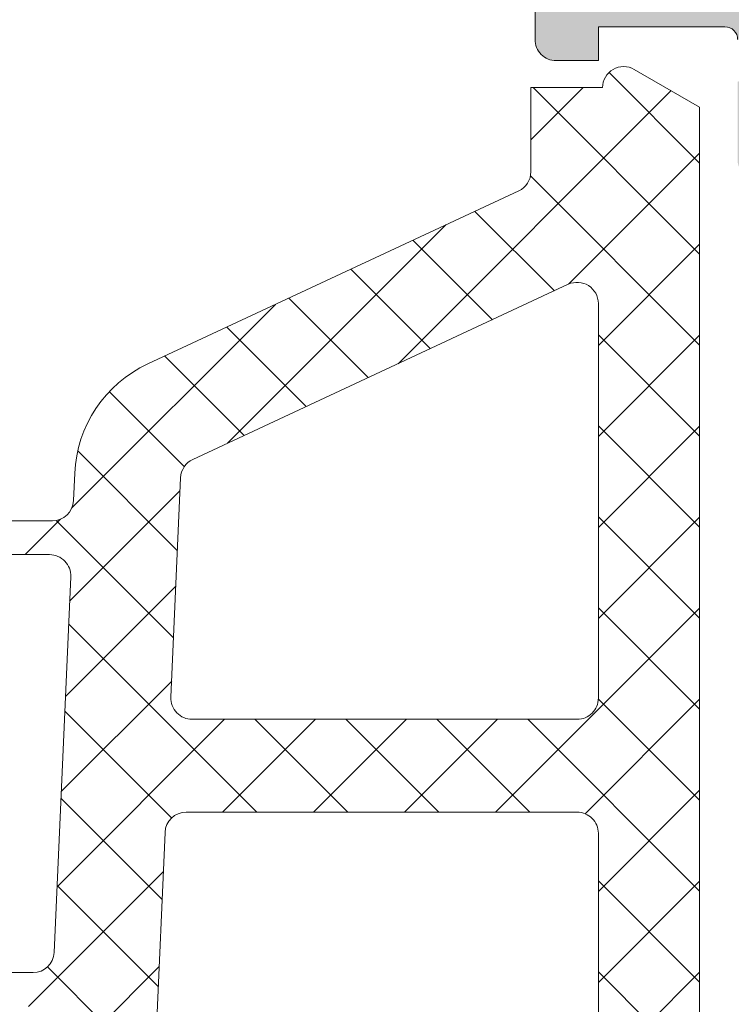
# Model space of a CAD drawing. Header units: millimetres. Extents: x 144573 to 336993, y 74252 to 247042.
# Tile 463 of 656: x 210879 to 210895, y 174660 to 174683. Entities that reach past the tile are written whole.
import ezdxf

# ---------------------------------------------------------------- set-up
doc = ezdxf.new("R2010")
doc.units = ezdxf.units.MM
doc.layers.add('FASÁDA DETAILNÍ', color=255, linetype='Continuous', lineweight=0)
doc.layers.add('NOVA', color=255, linetype='Continuous', lineweight=0)
pattern_1 = [(135, (0, 0), (-1.077630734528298, -1.077630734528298), []), (225, (0, 0), (1.077630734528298, -1.077630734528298), [])]

# ---------------------------------------------------------------- blocks, each defined once
blk = doc.blocks.new('A$C69D17D4D')
at = {"layer": 'FASÁDA DETAILNÍ'}
h = blk.add_hatch(color=256, dxfattribs=at)
edge = h.paths.add_edge_path()
edge.add_arc((-12231.18959673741, 1311.061932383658), 0.120000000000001, 360.0000000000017, 450.00000000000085, ccw=False)
edge.add_line((-12231.06959673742, 1311.061932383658), (-12231.06959673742, 1308.301934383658))
edge.add_arc((-12230.76959673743, 1308.301934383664), 0.3000000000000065, 540, 629.9999999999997)
edge.add_line((-12230.76959673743, 1308.001934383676), (-12229.78962241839, 1308.001934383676))
edge.add_arc((-12229.78962241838, 1308.301934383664), 0.3000000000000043, 269.9999999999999, 360)
edge.add_line((-12229.48962241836, 1308.301934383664), (-12229.48962241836, 1310.181945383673))
edge.add_arc((-12229.41075532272, 1310.449488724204), 0.2789255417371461, 178.8371299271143, 253.5754054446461, ccw=False)
edge.add_line((-12229.68962341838, 1310.455149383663), (-12229.68962341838, 1310.908743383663))
edge.add_arc((-12229.41078597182, 1310.914411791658), 0.2788950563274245, 106.41987641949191, 181.1645893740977, ccw=False)
edge.add_line((-12229.48962241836, 1311.181932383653), (-12228.68944770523, 1311.181932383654))
edge.add_arc((-12228.68944770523, 1312.181932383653), 0.9999999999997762, 269.9999999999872, 359.9999999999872)
edge.add_line((-12227.68944770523, 1312.181932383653), (-12227.68944770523, 1315.681939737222))
edge.add_arc((-12228.6894675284, 1315.681919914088), 1.000019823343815, 360.001135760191, 449.9988642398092)
edge.add_line((-12228.68944770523, 1316.681939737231), (-12229.18944770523, 1316.681939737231))
edge.add_line((-12229.18944770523, 1316.681939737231), (-12229.18944770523, 1314.181939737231))
edge.add_arc((-12230.18949309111, 1314.181985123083), 1.000045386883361, 270.0026002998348, 359.9973997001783, ccw=False)
edge.add_line((-12230.18944770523, 1313.181939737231), (-12231.48946601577, 1313.181939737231))
edge.add_arc((-12231.48941351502, 1314.181992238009), 1.000052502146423, 180.0030079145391, 269.9969920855, ccw=False)
edge.add_line((-12232.48946601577, 1314.181939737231), (-12232.48946601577, 1321.181939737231))
edge.add_arc((-12231.96434426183, 1321.681939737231), 0.7250881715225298, 136.4038161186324, 223.5961838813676, ccw=False)
edge.add_line((-12232.48946601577, 1322.181939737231), (-12232.48946601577, 1328.216027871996))
edge.add_arc((-12231.48941351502, 1328.215975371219), 1.000052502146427, 450.0030079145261, 539.9969920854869, ccw=False)
edge.add_line((-12231.48946601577, 1329.216027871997), (-12230.18944770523, 1329.216027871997))
edge.add_arc((-12230.18949309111, 1328.215982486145), 1.000045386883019, 360.00260029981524, 449.9973997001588, ccw=False)
edge.add_line((-12229.18944770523, 1328.216027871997), (-12229.18944770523, 1326.681939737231))
edge.add_line((-12229.18944770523, 1326.681939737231), (-12228.58944160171, 1326.681939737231))
edge.add_line((-12228.58944160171, 1326.681939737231), (-12227.48946601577, 1327.781945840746))
edge.add_line((-12227.48946601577, 1327.781945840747), (-12227.48946601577, 1331.181939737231))
edge.add_line((-12227.48946601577, 1331.181939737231), (-12254.48936683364, 1331.181939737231))
edge.add_line((-12254.48936683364, 1331.181939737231), (-12254.48936683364, 1327.781945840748))
edge.add_line((-12254.48936683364, 1327.781945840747), (-12253.38939124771, 1326.68193973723))
edge.add_line((-12253.38939124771, 1326.681939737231), (-12252.78938514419, 1326.681939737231))
edge.add_line((-12252.78938514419, 1326.681939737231), (-12252.78938514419, 1328.216027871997))
edge.add_arc((-12251.78933975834, 1328.215982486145), 1.000045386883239, 450.0026002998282, 539.9973997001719, ccw=False)
edge.add_line((-12251.78938514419, 1329.216027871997), (-12250.48936683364, 1329.216027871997))
edge.add_arc((-12250.48941933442, 1328.215975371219), 1.000052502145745, 360.00300791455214, 449.99699208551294, ccw=False)
edge.add_line((-12249.48936683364, 1328.216027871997), (-12249.48936683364, 1322.18193973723))
edge.add_arc((-12250.01448858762, 1321.681939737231), 0.7250881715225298, 316.40381611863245, 403.59618388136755, ccw=False)
edge.add_line((-12249.48936683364, 1321.181939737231), (-12249.48936683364, 1314.181939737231))
edge.add_arc((-12250.48941933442, 1314.181992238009), 1.000052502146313, 270.00300791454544, 359.99699208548, ccw=False)
edge.add_line((-12250.48936683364, 1313.181939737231), (-12251.78938514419, 1313.181939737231))
edge.add_arc((-12251.78933975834, 1314.181985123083), 1.000045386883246, 180.0026002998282, 269.9973997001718, ccw=False)
edge.add_line((-12252.78938514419, 1314.181939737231), (-12252.78938514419, 1316.681939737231))
edge.add_line((-12252.78938514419, 1316.681939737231), (-12253.28938514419, 1316.681939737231))
edge.add_arc((-12253.28936532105, 1315.681919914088), 1.000019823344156, 450.0011357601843, 539.9988642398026)
edge.add_line((-12254.28938514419, 1315.681939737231), (-12254.28938514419, 1311.181939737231))
edge.add_arc((-12253.78939546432, 1311.181929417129), 0.4999896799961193, 539.9988173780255, 630.0011826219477)
edge.add_line((-12253.78938514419, 1310.681939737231), (-12252.78938514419, 1310.681939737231))
edge.add_line((-12252.78938514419, 1310.681939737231), (-12252.78938514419, 1311.481942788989))
edge.add_line((-12252.78938514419, 1311.481942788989), (-12249.7893698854, 1311.481942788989))
edge.add_arc((-12249.7893671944, 1311.181935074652), 0.3000077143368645, 359.99948607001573, 450.0005139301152, ccw=False)
edge.add_arc((-12249.56819592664, 1310.914411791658), 0.2788950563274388, 358.83541062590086, 433.58012358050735, ccw=False)
edge.add_line((-12249.28935848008, 1310.908743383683), (-12249.28935848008, 1310.455149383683))
edge.add_arc((-12249.56822657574, 1310.449488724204), 0.2789255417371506, 286.4245945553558, 361.1628700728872, ccw=False)
edge.add_line((-12249.4893594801, 1310.181945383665), (-12249.4893594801, 1308.301934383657))
edge.add_arc((-12249.18935948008, 1308.301934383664), 0.3000000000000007, 539.9999999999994, 629.9999999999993)
edge.add_line((-12249.18935948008, 1308.001934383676), (-12248.20938516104, 1308.001934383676))
edge.add_arc((-12248.20938516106, 1308.301934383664), 0.3000000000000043, 270, 360)
edge.add_line((-12247.90938516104, 1308.301934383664), (-12247.90938516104, 1311.061932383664))
edge.add_arc((-12247.78938516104, 1311.061932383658), 0.1200000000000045, 450, 539.9999999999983, ccw=False)
edge.add_line((-12247.78938516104, 1311.181932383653), (-12243.48935948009, 1311.181932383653))
edge.add_arc((-12243.4893594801, 1310.681932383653), 0.4999999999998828, 360.000000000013, 450.0000000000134, ccw=False)
edge.add_line((-12242.9893594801, 1310.681932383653), (-12242.9893594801, 1309.981932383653))
edge.add_line((-12242.9893594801, 1309.981932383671), (-12244.37085493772, 1307.589112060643))
edge.add_arc((-12244.25123969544, 1307.520052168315), 0.1381197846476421, 509.9999999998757, 637.702437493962)
edge.add_arc((-12244.69885808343, 1312.361403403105), 4.999999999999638, 275.3492280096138, 341.2905992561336)
edge.add_arc((-12239.48949094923, 1310.597177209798), 0.5000000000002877, 378.7094007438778, 521.2905992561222, ccw=False)
edge.add_arc((-12234.28012381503, 1312.361403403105), 4.999999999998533, 198.7094007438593, 264.6507719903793)
edge.add_arc((-12234.72774220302, 1307.520052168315), 0.1381197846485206, 262.2975625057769, 389.9999999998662)
edge.add_line((-12234.60812696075, 1307.589112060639), (-12235.98962241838, 1309.981932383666))
edge.add_line((-12235.98962241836, 1309.981932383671), (-12235.98962241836, 1310.681932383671))
edge.add_arc((-12235.48962241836, 1310.681932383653), 0.5000000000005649, 449.9999999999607, 539.9999999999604, ccw=False)
edge.add_line((-12235.48962241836, 1311.181932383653), (-12231.18959673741, 1311.181932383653))
edge = h.paths.add_edge_path(flags=16)
edge.add_arc((-12246.48937446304, 1329.081933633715), 0.5, 450, 540, ccw=False)
edge.add_line((-12246.48937446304, 1329.581933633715), (-12234.48946601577, 1329.581933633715))
edge.add_arc((-12234.48946601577, 1329.081933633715), 0.5, 360, 450, ccw=False)
edge.add_line((-12233.98946601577, 1329.081933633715), (-12233.98946601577, 1313.381951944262))
edge.add_arc((-12234.48946601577, 1313.381951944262), 0.5, 270, 360, ccw=False)
edge.add_line((-12234.48946601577, 1312.881951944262), (-12246.48937446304, 1312.881951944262))
edge.add_arc((-12246.48937446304, 1313.381951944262), 0.5, 180, 270, ccw=False)
edge.add_line((-12246.98937446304, 1313.381951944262), (-12246.98937446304, 1314.881951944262))
edge.add_line((-12246.98937446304, 1314.881951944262), (-12247.48937446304, 1314.881951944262))
edge.add_arc((-12247.48937446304, 1315.381951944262), 0.5000000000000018, 180.0000000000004, 270, ccw=False)
edge.add_line((-12247.98937446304, 1315.381951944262), (-12247.98937446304, 1327.081933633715))
edge.add_arc((-12247.48937446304, 1327.081933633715), 0.5, 450, 539.9999999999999, ccw=False)
edge.add_line((-12247.48937446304, 1327.581933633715), (-12246.98937446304, 1327.581933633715))
edge.add_line((-12246.98937446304, 1327.581933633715), (-12246.98937446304, 1329.081933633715))
h = blk.add_hatch(dxfattribs=at)
h.set_pattern_fill('LINIE', color=256, scale=1.2, angle=90, style=0)
h.set_pattern_definition([(90, (-12230.20650389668, 1268.05732668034), (-1.2, 7.347638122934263e-17), [])])
edge = h.paths.add_edge_path()
edge.add_arc((-12248.18027634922, 1271.592023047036), 0.3000000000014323, 359.9979247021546, 449.9979247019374)
edge.add_line((-12248.18026548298, 1271.89202304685), (-12248.9905968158, 1271.892051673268))
edge.add_arc((-12248.99058138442, 1272.392048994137), 0.4999973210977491, 179.9976177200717, 269.9982316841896, ccw=False)
edge.add_line((-12249.4905787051, 1272.392069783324), (-12249.49189925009, 1273.233142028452))
edge.add_arc((-12249.69189925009, 1273.233142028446), 0.2000000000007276, 359.9999999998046, 449.9999999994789)
edge.add_line((-12249.69189925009, 1273.433142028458), (-12253.79189925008, 1273.433142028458))
edge.add_arc((-12253.79189925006, 1273.933142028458), 0.5, 180, 270, ccw=False)
edge.add_line((-12254.29189925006, 1273.933142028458), (-12254.29189925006, 1274.763891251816))
edge.add_arc((-12253.29189925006, 1274.763891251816), 1, 105.00000000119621, 180.0000000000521, ccw=False)
edge.add_line((-12253.55071829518, 1275.7298170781), (-12252.79189925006, 1275.933142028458))
edge.add_line((-12252.79189925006, 1275.933142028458), (-12252.79189925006, 1274.933142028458))
edge.add_line((-12252.79189925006, 1274.933142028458), (-12250.49189925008, 1274.933142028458))
edge.add_arc((-12250.4936084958, 1275.937268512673), 1.004127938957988, 270.0975300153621, 359.7659122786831)
edge.add_line((-12249.48948893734, 1275.933166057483), (-12249.48948893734, 1278.933044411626))
edge.add_arc((-12250.49360828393, 1278.929016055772), 1.004127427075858, 0.2298596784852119, 89.90248202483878)
edge.add_line((-12250.49189925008, 1279.933142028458), (-12252.79189925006, 1279.933142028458))
edge.add_line((-12252.79189925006, 1279.933142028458), (-12252.79189925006, 1278.933142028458))
edge.add_line((-12252.79189925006, 1278.933142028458), (-12253.55071829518, 1279.136466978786))
edge.add_arc((-12253.29189925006, 1280.102392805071), 1.000000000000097, 180, 254.999999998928, ccw=False)
edge.add_line((-12254.29189925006, 1280.102392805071), (-12254.29189925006, 1280.933142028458))
edge.add_arc((-12253.79189925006, 1280.933142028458), 0.5, 90, 180, ccw=False)
edge.add_line((-12253.79189925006, 1281.433142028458), (-12249.69189925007, 1281.433142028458))
edge.add_arc((-12249.69362780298, 1281.637315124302), 0.2041804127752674, 270.4850610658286, 358.8441310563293)
edge.add_line((-12249.48948893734, 1281.633196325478), (-12249.48946601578, 1307.47456313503))
edge.add_arc((-12248.98946869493, 1307.474547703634), 0.4999973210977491, 89.99761772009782, 179.9982316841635, ccw=False)
edge.add_line((-12248.98944790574, 1307.974545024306), (-12248.17911657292, 1307.974516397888))
edge.add_arc((-12248.17910570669, 1308.27451639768), 0.2999999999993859, 269.9979247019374, 359.9979247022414)
edge.add_line((-12247.87910570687, 1308.274505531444), (-12247.87935072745, 1310.67450392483))
edge.add_arc((-12247.37935475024, 1310.674488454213), 0.4999959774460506, 89.99762222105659, 179.9982271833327, ccw=False)
edge.add_line((-12247.37933400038, 1311.17448443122), (-12243.90279250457, 1311.174357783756))
edge.add_arc((-12244.04513900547, 1310.184544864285), 0.9999960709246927, -32.72909139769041, 81.81631665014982, ccw=False)
edge.add_line((-12243.20390593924, 1309.643879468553), (-12244.5224583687, 1307.360270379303))
edge.add_arc((-12244.08945470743, 1307.110254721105), 0.5000000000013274, 149.9979281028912, 179.9978647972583)
edge.add_line((-12244.58945470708, 1307.11027335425), (-12244.59054101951, 1272.756004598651))
edge.add_arc((-12244.09054101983, 1272.755987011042), 0.5000000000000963, 179.9979846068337, 209.997921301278)
edge.add_line((-12244.52356279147, 1272.506002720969), (-12243.20517579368, 1270.222298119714))
edge.add_arc((-12244.04644802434, 1269.681693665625), 0.9999960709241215, -81.82046724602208, 32.72494080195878, ccw=False)
edge.add_line((-12243.90417322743, 1268.691870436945), (-12247.38071472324, 1268.69199708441))
edge.add_arc((-12247.38069925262, 1269.191993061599), 0.4999959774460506, 179.9976222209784, 269.9982271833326, ccw=False)
edge.add_line((-12247.88069522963, 1269.192013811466), (-12247.88027634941, 1271.592012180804))
edge = h.paths.add_edge_path(flags=16)
edge.add_line((-12247.69000074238, 1295.783135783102), (-12246.39000663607, 1295.783135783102))
edge.add_arc((-12246.39000299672, 1296.283132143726), 0.4999963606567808, 269.9995829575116, 360.0004170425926)
edge.add_line((-12245.89000663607, 1296.283135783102), (-12245.89000663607, 1305.133129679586))
edge.add_arc((-12246.39000299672, 1305.133133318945), 0.4999963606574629, 359.9995829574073, 450.0004170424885)
edge.add_line((-12246.39000663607, 1305.633129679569), (-12247.69000074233, 1305.633129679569))
edge.add_arc((-12247.69001731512, 1305.133129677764), 0.5000000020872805, 89.9981008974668, 179.9999997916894)
edge.add_line((-12248.19001731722, 1305.133129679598), (-12248.19001731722, 1296.283135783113))
edge.add_arc((-12247.69001731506, 1296.283135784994), 0.5000000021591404, 180.0000002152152, 270.0018990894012)
edge = h.paths.add_edge_path(flags=16)
edge.add_arc((-12247.69001731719, 1285.583129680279), 0.5, 179.9999999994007, 270)
edge.add_line((-12247.69001731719, 1285.083129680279), (-12246.39000663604, 1285.083129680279))
edge.add_arc((-12246.39000663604, 1285.583129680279), 0.5, 270, 360.0000000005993)
edge.add_line((-12245.89000663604, 1285.583129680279), (-12245.89000663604, 1294.283135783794))
edge.add_arc((-12246.39000663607, 1294.2831357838), 0.500000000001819, 6.774327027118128e-10, 89.99999999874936)
edge.add_line((-12246.39000663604, 1294.7831357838), (-12247.69001731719, 1294.7831357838))
edge.add_arc((-12247.69001731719, 1294.2831357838), 0.5000000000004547, 89.99999999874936, 179.9999999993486)
edge.add_line((-12248.19001731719, 1294.2831357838), (-12248.19001731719, 1285.583129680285))
edge = h.paths.add_edge_path(flags=16)
edge.add_arc((-12246.39000299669, 1283.583133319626), 0.4999963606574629, 359.9995829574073, 450.0004170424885)
edge.add_line((-12246.39000663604, 1284.083129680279), (-12247.6900007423, 1284.083129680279))
edge.add_arc((-12247.69001731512, 1283.583129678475), 0.5000000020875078, 89.9981008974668, 179.9999997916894)
edge.add_line((-12248.19001731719, 1283.583129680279), (-12248.19001731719, 1274.733120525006))
edge.add_arc((-12247.69003257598, 1274.733120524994), 0.4999847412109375, 179.9999999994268, 270)
edge.add_line((-12247.69003257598, 1274.233135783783), (-12246.39002189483, 1274.233135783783))
edge.add_arc((-12246.39002189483, 1274.733151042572), 0.5000152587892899, 270, 360.0000000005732)
edge.add_line((-12245.89000663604, 1274.733151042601), (-12245.89000663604, 1283.583129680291))
h = blk.add_hatch(dxfattribs=at)
h.set_pattern_fill('ANSI37', color=256, scale=0.48, angle=90, style=0)
h.set_pattern_definition(pattern_1)
edge = h.paths.add_edge_path(flags=16)
edge.add_line((-12253.82517201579, 1277.780662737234), (-12252.43231801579, 1277.880406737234))
edge.add_arc((-12252.38946052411, 1277.281939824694), 0.5999995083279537, -8.35212239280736e-06, 94.09608051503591, ccw=False)
edge.add_arc((-12252.38946052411, 1277.28193964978), 0.5999995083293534, -94.09608051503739, 8.35212239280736e-06, ccw=False)
edge.add_line((-12252.43231801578, 1276.683472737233), (-12253.82517201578, 1276.783216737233))
edge.add_arc((-12253.78945753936, 1277.281939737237), 0.5000001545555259, 94.09606440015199, 265.90393559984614, ccw=False)
edge = h.paths.add_edge_path(flags=16)
edge.add_arc((-12256.98946564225, 1275.681943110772), 0.49999962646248, -4.28042947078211e-05, 90.00004280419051, ccw=False)
edge.add_line((-12256.48946601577, 1275.681942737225), (-12256.48946601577, 1272.088257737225))
edge.add_arc((-12256.98946634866, 1272.088257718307), 0.5000003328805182, -113.21802660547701, 2.167131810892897e-06, ccw=False)
edge.add_line((-12257.1865820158, 1271.62875173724), (-12263.5176840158, 1274.34462973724))
edge.add_arc((-12263.32056809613, 1274.804135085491), 0.4999998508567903, 177.4998893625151, 246.78191820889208, ccw=False)
edge.add_line((-12263.82009201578, 1274.825945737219), (-12263.78176601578, 1275.703752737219))
edge.add_arc((-12263.28224240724, 1275.68194324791), 0.4999994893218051, 89.99995514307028, 177.5000208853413, ccw=False)
edge.add_line((-12263.28224201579, 1276.181942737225), (-12256.98946601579, 1276.181942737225))
edge = h.paths.add_edge_path(flags=16)
edge.add_line((-12262.39762801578, 1301.235861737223), (-12253.50077501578, 1305.384531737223))
edge.add_arc((-12253.28946587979, 1304.931377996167), 0.4999998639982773, -2.96720033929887e-05, 115.00000791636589, ccw=False)
edge.add_line((-12252.78946601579, 1304.93137773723), (-12252.78946601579, 1295.58194273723))
edge.add_arc((-12253.28946564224, 1295.5819423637), 0.4999996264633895, -90.00004280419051, 4.28042947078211e-05, ccw=False)
edge.add_line((-12253.28946601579, 1295.081942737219), (-12262.41338901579, 1295.081942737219))
edge.add_arc((-12262.4133888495, 1295.581942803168), 0.5000000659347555, 177.4999727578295, 269.9999809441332, ccw=False)
edge.add_line((-12262.91291301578, 1295.603752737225), (-12262.68584301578, 1300.804516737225))
edge.add_arc((-12262.18631760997, 1300.782707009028), 0.5000012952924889, 115.00009198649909, 177.5000025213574, ccw=False)
edge = h.paths.add_edge_path(flags=16)
edge.add_arc((-12253.28946564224, 1292.381943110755), 0.49999962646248, -4.28042947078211e-05, 90.00004280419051, ccw=False)
edge.add_line((-12252.78946601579, 1292.381942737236), (-12252.78946601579, 1285.181942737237))
edge.add_arc((-12253.28946564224, 1285.181942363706), 0.4999996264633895, -90.00004280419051, 4.28042947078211e-05, ccw=False)
edge.add_line((-12253.28946601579, 1284.681942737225), (-12254.48946601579, 1284.681942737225))
edge.add_arc((-12254.48946750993, 1282.681944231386), 1.999998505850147, 89.99995719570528, 180.0000428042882)
edge.add_line((-12256.48946601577, 1282.681942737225), (-12256.48946601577, 1278.881942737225))
edge.add_arc((-12256.98946564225, 1278.881942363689), 0.4999996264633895, -90.00004280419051, 4.28042947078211e-05, ccw=False)
edge.add_line((-12256.98946601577, 1278.381942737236), (-12263.14252701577, 1278.381942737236))
edge.add_arc((-12263.14252684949, 1278.881942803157), 0.5000000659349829, 177.4999727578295, 269.9999809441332, ccw=False)
edge.add_line((-12263.64205101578, 1278.903752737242), (-12263.40191601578, 1284.403752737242))
edge.add_arc((-12262.90239240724, 1284.381943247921), 0.499999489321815, 89.99995514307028, 177.5000208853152, ccw=False)
edge.add_line((-12262.90239201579, 1284.881942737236), (-12257.58946601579, 1284.881942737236))
edge.add_arc((-12257.58946601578, 1285.981942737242), 1.099999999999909, 270, 450)
edge.add_line((-12257.58946601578, 1287.081942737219), (-12262.76267701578, 1287.081942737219))
edge.add_arc((-12262.7626768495, 1287.581942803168), 0.500000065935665, 177.4999727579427, 269.9999809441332, ccw=False)
edge.add_line((-12263.26220101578, 1287.603752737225), (-12263.05262801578, 1292.403752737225))
edge.add_arc((-12262.55310440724, 1292.381943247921), 0.4999994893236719, 89.99995514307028, 177.5000208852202, ccw=False)
edge.add_line((-12262.55310401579, 1292.881942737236), (-12253.28946601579, 1292.881942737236))
edge = h.paths.add_edge_path()
edge.add_line((-12254.67592301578, 1307.594995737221), (-12263.46378901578, 1303.497146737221))
edge.add_ellipse((-12262.1959315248, 1300.778221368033), major_axis=(-3.000002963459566, 0), ratio=1, start_angle=295.0000306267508, end_angle=357.499941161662)
edge.add_line((-12265.19307901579, 1300.909082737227), (-12265.22141301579, 1300.260132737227))
edge.add_ellipse((-12265.72093662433, 1300.281942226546), major_axis=(-0.4999994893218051, 0), ratio=1, start_angle=89.99995514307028, end_angle=177.5000208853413, ccw=False)
edge.add_line((-12265.72093701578, 1299.781942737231), (-12266.68946601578, 1299.781942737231))
edge.add_ellipse((-12266.68946609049, 1299.681942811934), major_axis=(-0.09999992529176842, 0), ratio=1, start_angle=-90.00004280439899, end_angle=4.280465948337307e-05)
edge.add_line((-12266.78946601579, 1299.681942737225), (-12266.78946601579, 1299.081942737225))
edge.add_ellipse((-12266.68946609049, 1299.081942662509), major_axis=(-0.09999992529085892, 0), ratio=1, start_angle=-4.280465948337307e-05, end_angle=90.00004280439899)
edge.add_line((-12266.68946601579, 1298.981942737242), (-12265.78642801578, 1298.981942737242))
edge.add_ellipse((-12265.78642818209, 1298.481942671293), major_axis=(-0.500000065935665, 0), ratio=1, start_angle=177.4999727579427, end_angle=269.99998094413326, ccw=False)
edge.add_line((-12265.28690401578, 1298.460132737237), (-12265.68074201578, 1289.559838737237))
edge.add_ellipse((-12266.18025329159, 1289.58194284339), major_axis=(-0.5000001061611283, 0), ratio=1, start_angle=89.99991701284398, end_angle=177.4662307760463, ccw=False)
edge.add_line((-12266.18025401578, 1289.081942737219), (-12266.78946601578, 1289.081942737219))
edge.add_ellipse((-12266.7894660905, 1288.981942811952), major_axis=(-0.09999992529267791, 0), ratio=1, start_angle=-90.00004280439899, end_angle=4.280413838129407e-05)
edge.add_line((-12266.8894660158, 1288.981942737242), (-12266.8894660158, 1288.381942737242))
edge.add_ellipse((-12266.7894660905, 1288.381942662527), major_axis=(-0.09999992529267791, 0), ratio=1, start_angle=-4.280413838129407e-05, end_angle=90.00004280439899)
edge.add_line((-12266.78946601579, 1288.281942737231), (-12266.25990401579, 1288.281942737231))
edge.add_ellipse((-12266.25990371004, 1287.781942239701), major_axis=(-0.5000004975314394, 0), ratio=1, start_angle=177.4663020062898, end_angle=270.0000350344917, ccw=False)
edge.add_line((-12265.7603920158, 1287.759838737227), (-12266.2710480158, 1276.219613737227))
edge.add_ellipse((-12266.77057261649, 1276.241423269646), major_axis=(-0.5000004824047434, 0), ratio=1, start_angle=86.78294269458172, end_angle=177.5000209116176, ccw=False)
edge.add_line((-12266.79863201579, 1275.742210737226), (-12271.93237501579, 1276.030773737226))
edge.add_ellipse((-12271.81681959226, 1276.44119173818), major_axis=(-0.4263754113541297, 0), ratio=1, start_angle=-69.24102762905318, end_angle=74.27514552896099, ccw=False)
edge.add_line((-12271.9679430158, 1276.839886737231), (-12271.7353400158, 1276.838646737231))
edge.add_line((-12271.73534001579, 1276.838646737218), (-12269.85276101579, 1276.540508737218))
edge.add_line((-12269.85276101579, 1276.540508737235), (-12267.00347601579, 1276.940934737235))
edge.add_ellipse((-12267.04522661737, 1277.238015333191), major_axis=(-0.2999999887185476, 0), ratio=1, start_angle=97.9997440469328, end_angle=214.5977463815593)
edge.add_ellipse((-12269.26779770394, 1275.704901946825), major_axis=(-3.000047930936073, 0), ratio=1, start_angle=214.5976412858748, end_angle=288.0084245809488)
edge.add_line((-12270.19528301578, 1278.557980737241), (-12272.45017401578, 1277.924404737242))
edge.add_ellipse((-12272.28924447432, 1277.149192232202), major_axis=(-0.7917403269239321, 0), ratio=1, start_angle=281.7276897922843, end_angle=353.2016537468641)
edge.add_line((-12273.0754180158, 1277.242914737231), (-12273.0766390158, 1276.184704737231))
edge.add_ellipse((-12271.89755279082, 1276.313828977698), major_axis=(-1.186135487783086, 0), ratio=1, start_angle=6.249678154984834, end_angle=71.34442355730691)
edge.add_line((-12272.2769720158, 1275.190014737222), (-12269.0356320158, 1274.095681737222))
edge.add_line((-12269.03563201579, 1274.095681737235), (-12260.98583701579, 1271.205903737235))
edge.add_line((-12260.98583701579, 1271.205903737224), (-12251.08796001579, 1266.873094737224))
edge.add_ellipse((-12250.88968994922, 1267.332103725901), major_axis=(-0.5000002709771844, 0), ratio=1, start_angle=66.63795051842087, end_angle=179.9334236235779)
edge.add_line((-12250.38969001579, 1267.331522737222), (-12250.38905501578, 1267.878223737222))
edge.add_ellipse((-12250.88905512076, 1267.878804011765), major_axis=(-0.5000004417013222, 0), ratio=1, start_angle=179.9335054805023, end_angle=246.0791754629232)
edge.add_line((-12250.6863180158, 1268.335857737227), (-12253.8903210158, 1269.737613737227))
edge.add_ellipse((-12253.48946667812, 1270.653754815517), major_axis=(-0.9999993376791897, 0), ratio=1, start_angle=-5.281035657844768e-05, end_angle=66.36838527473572, ccw=False)
edge.add_line((-12254.48946601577, 1270.653755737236), (-12254.48946601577, 1275.881697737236))
edge.add_line((-12254.48946601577, 1275.881697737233), (-12252.68998701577, 1275.881706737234))
edge.add_line((-12252.68998701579, 1275.881706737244), (-12252.55204501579, 1275.366905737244))
edge.add_ellipse((-12252.27489099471, 1275.48167099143), major_axis=(-0.2999756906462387, 0), ratio=1, start_angle=22.49370026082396, end_angle=112.503566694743)
edge.add_line((-12252.16007801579, 1275.204536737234), (-12250.88995101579, 1276.053703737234))
edge.add_ellipse((-12251.38967178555, 1276.919567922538), major_axis=(-0.9997207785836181, 0), ratio=1, start_angle=119.9907606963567, end_angle=180.0076118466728)
edge.add_line((-12250.38995101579, 1276.919700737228), (-12250.38998201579, 1277.644061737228))
edge.add_ellipse((-12251.38971984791, 1277.643853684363), major_axis=(-0.9997378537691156, 0), ratio=1, start_angle=180.0119236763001, end_angle=240.0086750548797)
edge.add_line((-12250.8899820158, 1278.509727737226), (-12252.1600780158, 1279.358894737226))
edge.add_ellipse((-12252.27488990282, 1279.081747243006), major_axis=(-0.2999875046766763, 0), ratio=1, start_angle=247.4975938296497, end_angle=337.50139619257)
edge.add_line((-12252.55204501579, 1279.196540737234), (-12252.69001701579, 1278.681724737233))
edge.add_line((-12252.69001701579, 1278.681724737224), (-12254.48946601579, 1278.681716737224))
edge.add_line((-12254.48946601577, 1278.681716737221), (-12254.48946601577, 1281.881943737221))
edge.add_ellipse((-12254.18946623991, 1281.881943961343), major_axis=(-0.2999997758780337, 0), ratio=1, start_angle=-90.00004280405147, end_angle=4.280431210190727e-05, ccw=False)
edge.add_line((-12254.18946601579, 1282.181943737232), (-12250.88947001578, 1282.181943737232))
edge.add_ellipse((-12250.88946964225, 1282.681943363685), major_axis=(-0.49999962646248, 0), ratio=1, start_angle=89.99995719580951, end_angle=180.0000428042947)
edge.add_line((-12250.3894700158, 1282.681943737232), (-12250.3894700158, 1309.579565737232))
edge.add_line((-12250.3894700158, 1309.579565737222), (-12251.9398620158, 1310.474683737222))
edge.add_ellipse((-12252.18986210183, 1310.041671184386), major_axis=(-0.4999999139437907, 0), ratio=1, start_angle=239.9999829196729, end_angle=359.9999366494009)
edge.add_line((-12252.68986201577, 1310.041671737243), (-12254.38723301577, 1310.041671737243))
edge.add_line((-12254.38723301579, 1310.041671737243), (-12254.38723301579, 1308.048149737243))
edge.add_ellipse((-12254.88723327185, 1308.048149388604), major_axis=(-0.500000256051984, 0), ratio=1, start_angle=115.00012858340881, end_angle=180.0000399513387, ccw=False)
h = blk.add_hatch(dxfattribs=at)
h.set_pattern_fill('ANSI37', color=256, scale=0.48, angle=90, style=0)
h.set_pattern_definition(pattern_1)
edge = h.paths.add_edge_path(flags=16)
edge.add_line((-12253.8251718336, 1277.780662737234), (-12252.4323178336, 1277.880406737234))
edge.add_arc((-12252.38946034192, 1277.281939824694), 0.5999995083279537, -8.35212239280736e-06, 94.09608051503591, ccw=False)
edge.add_arc((-12252.38946034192, 1277.28193964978), 0.5999995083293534, -94.09608051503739, 8.35212239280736e-06, ccw=False)
edge.add_line((-12252.43231783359, 1276.683472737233), (-12253.82517183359, 1276.783216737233))
edge.add_arc((-12253.78945735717, 1277.281939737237), 0.5000001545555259, 94.09606440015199, 265.90393559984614, ccw=False)
edge = h.paths.add_edge_path(flags=16)
edge.add_arc((-12256.98946546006, 1275.681943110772), 0.49999962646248, -4.28042947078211e-05, 90.00004280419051, ccw=False)
edge.add_line((-12256.48946583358, 1275.681942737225), (-12256.48946583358, 1272.088257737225))
edge.add_arc((-12256.98946616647, 1272.088257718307), 0.5000003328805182, -113.21802660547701, 2.167131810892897e-06, ccw=False)
edge.add_line((-12257.18658183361, 1271.62875173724), (-12263.51768383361, 1274.34462973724))
edge.add_arc((-12263.32056791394, 1274.804135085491), 0.4999998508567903, 177.4998893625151, 246.78191820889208, ccw=False)
edge.add_line((-12263.82009183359, 1274.825945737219), (-12263.78176583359, 1275.703752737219))
edge.add_arc((-12263.28224222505, 1275.68194324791), 0.4999994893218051, 89.99995514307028, 177.5000208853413, ccw=False)
edge.add_line((-12263.2822418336, 1276.181942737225), (-12256.9894658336, 1276.181942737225))
edge = h.paths.add_edge_path(flags=16)
edge.add_line((-12262.39762783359, 1301.235861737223), (-12253.50077483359, 1305.384531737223))
edge.add_arc((-12253.2894656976, 1304.931377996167), 0.4999998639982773, -2.96720033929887e-05, 115.00000791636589, ccw=False)
edge.add_line((-12252.7894658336, 1304.93137773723), (-12252.7894658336, 1295.58194273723))
edge.add_arc((-12253.28946546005, 1295.5819423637), 0.4999996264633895, -90.00004280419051, 4.28042947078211e-05, ccw=False)
edge.add_line((-12253.2894658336, 1295.081942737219), (-12262.4133888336, 1295.081942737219))
edge.add_arc((-12262.41338866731, 1295.581942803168), 0.5000000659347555, 177.4999727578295, 269.9999809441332, ccw=False)
edge.add_line((-12262.91291283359, 1295.603752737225), (-12262.68584283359, 1300.804516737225))
edge.add_arc((-12262.18631742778, 1300.782707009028), 0.5000012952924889, 115.00009198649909, 177.5000025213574, ccw=False)
edge = h.paths.add_edge_path(flags=16)
edge.add_arc((-12253.28946546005, 1292.381943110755), 0.49999962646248, -4.28042947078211e-05, 90.00004280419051, ccw=False)
edge.add_line((-12252.7894658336, 1292.381942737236), (-12252.7894658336, 1285.181942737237))
edge.add_arc((-12253.28946546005, 1285.181942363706), 0.4999996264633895, -90.00004280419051, 4.28042947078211e-05, ccw=False)
edge.add_line((-12253.2894658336, 1284.681942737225), (-12254.4894658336, 1284.681942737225))
edge.add_arc((-12254.48946732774, 1282.681944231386), 1.999998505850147, 89.99995719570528, 180.0000428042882)
edge.add_line((-12256.48946583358, 1282.681942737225), (-12256.48946583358, 1278.881942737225))
edge.add_arc((-12256.98946546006, 1278.881942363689), 0.4999996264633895, -90.00004280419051, 4.28042947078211e-05, ccw=False)
edge.add_line((-12256.98946583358, 1278.381942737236), (-12263.14252683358, 1278.381942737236))
edge.add_arc((-12263.1425266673, 1278.881942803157), 0.5000000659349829, 177.4999727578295, 269.9999809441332, ccw=False)
edge.add_line((-12263.64205083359, 1278.903752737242), (-12263.40191583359, 1284.403752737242))
edge.add_arc((-12262.90239222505, 1284.381943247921), 0.499999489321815, 89.99995514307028, 177.5000208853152, ccw=False)
edge.add_line((-12262.9023918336, 1284.881942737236), (-12257.5894658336, 1284.881942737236))
edge.add_arc((-12257.58946583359, 1285.981942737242), 1.099999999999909, 270, 450)
edge.add_line((-12257.58946583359, 1287.081942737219), (-12262.76267683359, 1287.081942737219))
edge.add_arc((-12262.76267666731, 1287.581942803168), 0.500000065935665, 177.4999727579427, 269.9999809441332, ccw=False)
edge.add_line((-12263.26220083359, 1287.603752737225), (-12263.05262783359, 1292.403752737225))
edge.add_arc((-12262.55310422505, 1292.381943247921), 0.4999994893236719, 89.99995514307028, 177.5000208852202, ccw=False)
edge.add_line((-12262.5531038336, 1292.881942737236), (-12253.2894658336, 1292.881942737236))
edge = h.paths.add_edge_path()
edge.add_line((-12254.67592283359, 1307.594995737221), (-12263.46378883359, 1303.497146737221))
edge.add_ellipse((-12262.19593134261, 1300.778221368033), major_axis=(-3.000002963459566, 0), ratio=1, start_angle=295.0000306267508, end_angle=357.499941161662)
edge.add_line((-12265.1930788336, 1300.909082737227), (-12265.2214128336, 1300.260132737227))
edge.add_ellipse((-12265.72093644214, 1300.281942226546), major_axis=(-0.4999994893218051, 0), ratio=1, start_angle=89.99995514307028, end_angle=177.5000208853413, ccw=False)
edge.add_line((-12265.72093683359, 1299.781942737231), (-12266.68946583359, 1299.781942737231))
edge.add_ellipse((-12266.6894659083, 1299.681942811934), major_axis=(-0.09999992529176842, 0), ratio=1, start_angle=-90.00004280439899, end_angle=4.280465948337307e-05)
edge.add_line((-12266.7894658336, 1299.681942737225), (-12266.7894658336, 1299.081942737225))
edge.add_ellipse((-12266.6894659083, 1299.081942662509), major_axis=(-0.09999992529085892, 0), ratio=1, start_angle=-4.280465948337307e-05, end_angle=90.00004280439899)
edge.add_line((-12266.6894658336, 1298.981942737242), (-12265.78642783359, 1298.981942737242))
edge.add_ellipse((-12265.7864279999, 1298.481942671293), major_axis=(-0.500000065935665, 0), ratio=1, start_angle=177.4999727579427, end_angle=269.99998094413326, ccw=False)
edge.add_line((-12265.28690383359, 1298.460132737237), (-12265.68074183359, 1289.559838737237))
edge.add_ellipse((-12266.1802531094, 1289.58194284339), major_axis=(-0.5000001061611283, 0), ratio=1, start_angle=89.99991701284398, end_angle=177.4662307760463, ccw=False)
edge.add_line((-12266.18025383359, 1289.081942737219), (-12266.78946583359, 1289.081942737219))
edge.add_ellipse((-12266.78946590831, 1288.981942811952), major_axis=(-0.09999992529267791, 0), ratio=1, start_angle=-90.00004280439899, end_angle=4.280413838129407e-05)
edge.add_line((-12266.88946583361, 1288.981942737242), (-12266.88946583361, 1288.381942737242))
edge.add_ellipse((-12266.78946590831, 1288.381942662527), major_axis=(-0.09999992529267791, 0), ratio=1, start_angle=-4.280413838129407e-05, end_angle=90.00004280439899)
edge.add_line((-12266.7894658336, 1288.281942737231), (-12266.2599038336, 1288.281942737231))
edge.add_ellipse((-12266.25990352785, 1287.781942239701), major_axis=(-0.5000004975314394, 0), ratio=1, start_angle=177.4663020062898, end_angle=270.0000350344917, ccw=False)
edge.add_line((-12265.76039183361, 1287.759838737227), (-12266.27104783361, 1276.219613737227))
edge.add_ellipse((-12266.7705724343, 1276.241423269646), major_axis=(-0.5000004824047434, 0), ratio=1, start_angle=86.78294269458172, end_angle=177.5000209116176, ccw=False)
edge.add_line((-12266.7986318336, 1275.742210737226), (-12271.9323748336, 1276.030773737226))
edge.add_ellipse((-12271.81681941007, 1276.44119173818), major_axis=(-0.4263754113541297, 0), ratio=1, start_angle=-69.24102762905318, end_angle=74.27514552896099, ccw=False)
edge.add_line((-12271.96794283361, 1276.839886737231), (-12271.73533983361, 1276.838646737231))
edge.add_line((-12271.7353398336, 1276.838646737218), (-12269.8527608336, 1276.540508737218))
edge.add_line((-12269.8527608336, 1276.540508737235), (-12267.0034758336, 1276.940934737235))
edge.add_ellipse((-12267.04522643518, 1277.238015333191), major_axis=(-0.2999999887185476, 0), ratio=1, start_angle=97.9997440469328, end_angle=214.5977463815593)
edge.add_ellipse((-12269.26779752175, 1275.704901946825), major_axis=(-3.000047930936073, 0), ratio=1, start_angle=214.5976412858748, end_angle=288.0084245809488)
edge.add_line((-12270.19528283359, 1278.557980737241), (-12272.45017383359, 1277.924404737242))
edge.add_ellipse((-12272.28924429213, 1277.149192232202), major_axis=(-0.7917403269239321, 0), ratio=1, start_angle=281.7276897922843, end_angle=353.2016537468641)
edge.add_line((-12273.07541783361, 1277.242914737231), (-12273.07663883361, 1276.184704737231))
edge.add_ellipse((-12271.89755260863, 1276.313828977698), major_axis=(-1.186135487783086, 0), ratio=1, start_angle=6.249678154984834, end_angle=71.34442355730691)
edge.add_line((-12272.27697183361, 1275.190014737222), (-12269.03563183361, 1274.095681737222))
edge.add_line((-12269.0356318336, 1274.095681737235), (-12260.9858368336, 1271.205903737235))
edge.add_line((-12260.9858368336, 1271.205903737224), (-12251.0879598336, 1266.873094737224))
edge.add_ellipse((-12250.88968976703, 1267.332103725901), major_axis=(-0.5000002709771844, 0), ratio=1, start_angle=66.63795051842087, end_angle=179.9334236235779)
edge.add_line((-12250.3896898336, 1267.331522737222), (-12250.38905483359, 1267.878223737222))
edge.add_ellipse((-12250.88905493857, 1267.878804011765), major_axis=(-0.5000004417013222, 0), ratio=1, start_angle=179.9335054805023, end_angle=246.0791754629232)
edge.add_line((-12250.68631783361, 1268.335857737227), (-12253.89032083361, 1269.737613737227))
edge.add_ellipse((-12253.48946649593, 1270.653754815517), major_axis=(-0.9999993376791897, 0), ratio=1, start_angle=-5.281035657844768e-05, end_angle=66.36838527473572, ccw=False)
edge.add_line((-12254.48946583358, 1270.653755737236), (-12254.48946583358, 1275.881697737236))
edge.add_line((-12254.48946583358, 1275.881697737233), (-12252.68998683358, 1275.881706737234))
edge.add_line((-12252.6899868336, 1275.881706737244), (-12252.5520448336, 1275.366905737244))
edge.add_ellipse((-12252.27489081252, 1275.48167099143), major_axis=(-0.2999756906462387, 0), ratio=1, start_angle=22.49370026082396, end_angle=112.503566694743)
edge.add_line((-12252.1600778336, 1275.204536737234), (-12250.8899508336, 1276.053703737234))
edge.add_ellipse((-12251.38967160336, 1276.919567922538), major_axis=(-0.9997207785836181, 0), ratio=1, start_angle=119.9907606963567, end_angle=180.0076118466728)
edge.add_line((-12250.3899508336, 1276.919700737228), (-12250.3899818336, 1277.644061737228))
edge.add_ellipse((-12251.38971966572, 1277.643853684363), major_axis=(-0.9997378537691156, 0), ratio=1, start_angle=180.0119236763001, end_angle=240.0086750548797)
edge.add_line((-12250.88998183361, 1278.509727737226), (-12252.16007783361, 1279.358894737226))
edge.add_ellipse((-12252.27488972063, 1279.081747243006), major_axis=(-0.2999875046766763, 0), ratio=1, start_angle=247.4975938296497, end_angle=337.50139619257)
edge.add_line((-12252.5520448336, 1279.196540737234), (-12252.6900168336, 1278.681724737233))
edge.add_line((-12252.6900168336, 1278.681724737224), (-12254.4894658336, 1278.681716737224))
edge.add_line((-12254.48946583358, 1278.681716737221), (-12254.48946583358, 1281.881943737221))
edge.add_ellipse((-12254.18946605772, 1281.881943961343), major_axis=(-0.2999997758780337, 0), ratio=1, start_angle=-90.00004280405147, end_angle=4.280431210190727e-05, ccw=False)
edge.add_line((-12254.1894658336, 1282.181943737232), (-12250.88946983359, 1282.181943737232))
edge.add_ellipse((-12250.88946946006, 1282.681943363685), major_axis=(-0.49999962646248, 0), ratio=1, start_angle=89.99995719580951, end_angle=180.0000428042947)
edge.add_line((-12250.38946983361, 1282.681943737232), (-12250.38946983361, 1309.579565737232))
edge.add_line((-12250.38946983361, 1309.579565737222), (-12251.93986183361, 1310.474683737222))
edge.add_ellipse((-12252.18986191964, 1310.041671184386), major_axis=(-0.4999999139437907, 0), ratio=1, start_angle=239.9999829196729, end_angle=359.9999366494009)
edge.add_line((-12252.68986183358, 1310.041671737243), (-12254.38723283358, 1310.041671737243))
edge.add_line((-12254.3872328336, 1310.041671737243), (-12254.3872328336, 1308.048149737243))
edge.add_ellipse((-12254.88723308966, 1308.048149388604), major_axis=(-0.500000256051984, 0), ratio=1, start_angle=115.00012858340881, end_angle=180.0000399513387, ccw=False)
for p, q in [((-12254.28938514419, 1315.681939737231), (-12254.28938514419, 1311.181939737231)), ((-12252.78938514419, 1310.681939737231), (-12252.78938514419, 1311.481942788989)), ((-12252.78938514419, 1311.481942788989), (-12249.7893698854, 1311.481942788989)), ((-12253.78938514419, 1310.681939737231), (-12252.78938514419, 1310.681939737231))]:
    blk.add_line(p, q, dxfattribs=at)
at = {"layer": 'FASÁDA DETAILNÍ', "extrusion": (0, 0, -1)}
for points in [[(12266.68946601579, 1298.981942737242), (12265.7864280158, 1298.981942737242), (12265.7864280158, 1298.981942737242, 0.427052), (12265.28690401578, 1298.460132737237), (12265.6807420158, 1289.559838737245), (12265.6807420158, 1289.559838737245, 0.40132), (12266.18025401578, 1289.081942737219), (12266.78946601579, 1289.081942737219)], [(12250.3894700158, 1282.681943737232), (12250.3894700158, 1309.579565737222), (12251.93986201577, 1310.474683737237), (12251.93986201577, 1310.474683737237, -0.57735), (12252.68986201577, 1310.041671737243), (12254.38723301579, 1310.041671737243), (12254.38723301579, 1308.048149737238), (12254.38723301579, 1308.048149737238, 0.291473), (12254.67592301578, 1307.594995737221), (12254.67592301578, 1307.594995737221), (12263.46378901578, 1303.497146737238), (12263.46378901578, 1303.497146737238, -0.279675), (12265.19307901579, 1300.909082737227), (12265.2214130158, 1300.260132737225), (12265.2214130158, 1300.260132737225, 0.401491), (12265.72093701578, 1299.781942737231), (12266.68946601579, 1299.781942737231)], [(12266.6894658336, 1298.981942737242), (12265.78642783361, 1298.981942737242), (12265.78642783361, 1298.981942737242, 0.427052), (12265.28690383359, 1298.460132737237), (12265.68074183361, 1289.559838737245), (12265.68074183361, 1289.559838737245, 0.40132), (12266.18025383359, 1289.081942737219), (12266.7894658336, 1289.081942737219)], [(12250.38946983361, 1282.681943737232), (12250.38946983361, 1309.579565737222), (12251.93986183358, 1310.474683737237), (12251.93986183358, 1310.474683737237, -0.57735), (12252.68986183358, 1310.041671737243), (12254.3872328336, 1310.041671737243), (12254.3872328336, 1308.048149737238), (12254.3872328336, 1308.048149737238, 0.291473), (12254.67592283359, 1307.594995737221), (12254.67592283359, 1307.594995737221), (12263.46378883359, 1303.497146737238), (12263.46378883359, 1303.497146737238, -0.279675), (12265.1930788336, 1300.909082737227), (12265.22141283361, 1300.260132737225), (12265.22141283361, 1300.260132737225, 0.401491), (12265.72093683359, 1299.781942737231), (12266.6894658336, 1299.781942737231)]]:
    blk.add_lwpolyline(points, format="xyb", dxfattribs=at)
at = {"layer": 'FASÁDA DETAILNÍ'}
for points in [[(-12262.39762801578, 1301.235861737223), (-12253.5007750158, 1305.384531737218), (-12253.5007750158, 1305.384531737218, -0.548619), (-12252.78946601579, 1304.93137773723), (-12252.78946601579, 1295.581942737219), (-12252.78946601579, 1295.581942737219, -0.414214), (-12253.28946601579, 1295.081942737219), (-12262.4133890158, 1295.081942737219), (-12262.4133890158, 1295.081942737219, -0.427052), (-12262.91291301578, 1295.603752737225), (-12262.68584301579, 1300.804516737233), (-12262.68584301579, 1300.804516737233, -0.279675), (-12262.39762801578, 1301.235861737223)], [(-12262.39762783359, 1301.235861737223), (-12253.50077483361, 1305.384531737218), (-12253.50077483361, 1305.384531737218, -0.548619), (-12252.7894658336, 1304.93137773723), (-12252.7894658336, 1295.581942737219), (-12252.7894658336, 1295.581942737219, -0.414214), (-12253.2894658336, 1295.081942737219), (-12262.41338883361, 1295.081942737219), (-12262.41338883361, 1295.081942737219, -0.427052), (-12262.91291283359, 1295.603752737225), (-12262.6858428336, 1300.804516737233), (-12262.6858428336, 1300.804516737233, -0.279675), (-12262.39762783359, 1301.235861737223)]]:
    blk.add_lwpolyline(points, format="xyb", close=True, dxfattribs=at)
for points in [[(-12263.26220101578, 1287.603752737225), (-12263.05262801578, 1292.403752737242), (-12263.05262801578, 1292.403752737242, -0.401491), (-12262.55310401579, 1292.881942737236), (-12253.28946601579, 1292.881942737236), (-12253.28946601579, 1292.881942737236, -0.414214), (-12252.78946601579, 1292.381942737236), (-12252.78946601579, 1285.181942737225)], [(-12263.26220083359, 1287.603752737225), (-12263.05262783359, 1292.403752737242), (-12263.05262783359, 1292.403752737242, -0.401491), (-12262.5531038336, 1292.881942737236), (-12253.2894658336, 1292.881942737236), (-12253.2894658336, 1292.881942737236, -0.414214), (-12252.7894658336, 1292.381942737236), (-12252.7894658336, 1285.181942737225)]]:
    blk.add_lwpolyline(points, format="xyb", dxfattribs=at)
for centre, radius, start, end in [((-12249.7893671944, 1311.181935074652), 0.3000077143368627, 359.9994860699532, 90.00051393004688), ((-12253.78939546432, 1311.181929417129), 0.4999896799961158, 179.9988173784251, 270.0011826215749)]:
    blk.add_arc(centre, radius, start, end, dxfattribs=at)

msp = doc.modelspace()

# ---------------------------------------------------------------- block references
at = {"layer": 'NOVA', "ltscale": 300}
msp.add_blockref('A$C69D17D4D', (223144.9987451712, 173371.2585875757), dxfattribs=at)

doc.saveas('drawing.dxf')
